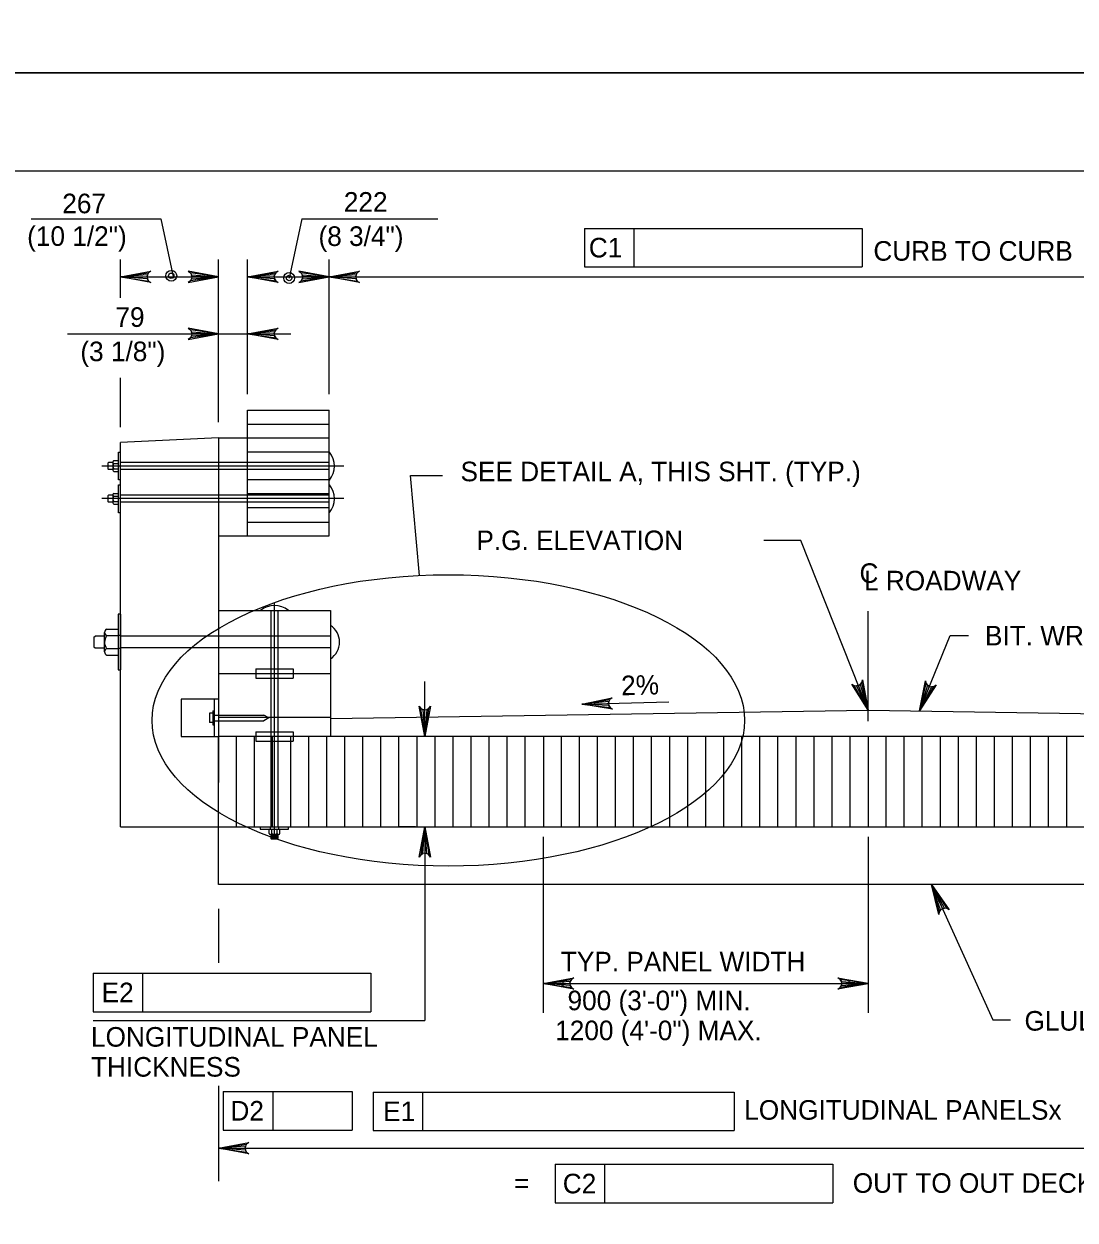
# Model space of a CAD drawing. Extents: x 638268 to 640277, y 295465 to 298435.
# Drawn here: x 638496 to 638656.9, y 296477.7 to 296661 of the extents above; entities that cross this region are included whole.
import ezdxf

# ---------------------------------------------------------------- set-up
doc = ezdxf.new("R2010")
doc.units = 0
for name, color, linetype in [('2', 7, 'Continuous'), ('3', 7, 'Continuous'), ('4', 7, 'Continuous'), ('7', 7, 'Continuous'), ('PLT-BNDY', 7, 'Continuous')]:
    doc.layers.add(name, color=color, linetype=linetype)

msp = doc.modelspace()

# ---------------------------------------------------------------- linework, layer by layer
at = {"layer": '2'}
for p, q in [((638475.46, 296638.46), (639261.46, 296638.46)), ((638530.22, 296582.51), (638530.22, 296601.79)), ((638530.22, 296601.79), (638542.72, 296601.79)), ((638542.72, 296582.51), (638542.72, 296601.79)), ((638530.22, 296599.66), (638542.72, 296599.66)), ((638525.77, 296597.52), (638510.76, 296596.82)), ((638510.76, 296537.97), (638510.76, 296596.82)), ((638525.77, 296597.52), (638530.22, 296597.52)), ((638525.77, 296597.52), (638525.77, 296571.1)), ((638530.22, 296597.52), (638542.72, 296597.52)), ((638510.43, 296591.09), (638510.43, 296595.37)), ((638510.43, 296595.37), (638510.76, 296595.37)), ((638542.72, 296595.37), (638530.22, 296595.37)), ((638508.84, 296593.67), (638508.93, 296593.75)), ((638508.84, 296593.67), (638508.84, 296592.77)), ((638509.57, 296593.75), (638508.93, 296593.75)), ((638509.57, 296593.84), (638509.57, 296592.6)), ((638509.57, 296593.84), (638509.57, 296592.6)), ((638509.71, 296594.05), (638510.43, 296594.05)), ((638509.71, 296593.63), (638510.43, 296593.63)), ((638510.43, 296592.39), (638510.43, 296594.05)), ((638542.72, 296593.77), (638510.76, 296593.77)), ((638508.84, 296592.77), (638508.93, 296592.67)), ((638509.57, 296592.67), (638508.93, 296592.67)), ((638509.71, 296592.81), (638510.43, 296592.81)), ((638509.71, 296592.39), (638510.43, 296592.39)), ((638510.76, 296591.09), (638510.43, 296591.09)), ((638510.43, 296591.09), (638510.43, 296591.09)), ((638542.72, 296592.7), (638510.76, 296592.7)), ((638510.76, 296591.09), (638510.76, 296591.09)), ((638542.72, 296591.09), (638530.22, 296591.09)), ((638510.43, 296586.08), (638510.43, 296590.36)), ((638510.43, 296590.36), (638510.76, 296590.36)), ((638508.84, 296588.68), (638508.93, 296588.76)), ((638508.84, 296588.68), (638508.84, 296587.78)), ((638508.84, 296587.78), (638508.93, 296587.7)), ((638509.57, 296588.76), (638508.93, 296588.76)), ((638509.57, 296587.7), (638508.93, 296587.7)), ((638509.57, 296588.83), (638509.57, 296587.59)), ((638509.57, 296588.83), (638509.57, 296587.59)), ((638509.71, 296589.04), (638510.43, 296589.04)), ((638509.71, 296588.62), (638510.43, 296588.62)), ((638509.71, 296587.8), (638510.43, 296587.8)), ((638509.71, 296587.39), (638510.43, 296587.39)), ((638510.43, 296587.39), (638510.43, 296589.04)), ((638542.72, 296588.76), (638510.76, 296588.76)), ((638542.72, 296587.7), (638510.76, 296587.7)), ((638542.72, 296588.95), (638530.22, 296588.95)), ((638510.76, 296586.08), (638510.43, 296586.08)), ((638510.43, 296586.08), (638510.43, 296586.08)), ((638510.76, 296586.08), (638510.76, 296586.08)), ((638542.72, 296586.8), (638530.22, 296586.8)), ((638530.22, 296584.65), (638542.72, 296584.65)), ((638525.77, 296582.51), (638542.72, 296582.51)), ((638525.77, 296571.1), (638525.77, 296561.44)), ((638525.77, 296571.1), (638542.91, 296571.1)), ((638533.79, 296571.1), (638533.79, 296537.97)), ((638534.34, 296536.14), (638534.34, 296572.34)), ((638534.85, 296571.1), (638534.85, 296537.97)), ((638542.91, 296571.1), (638542.91, 296561.44)), ((638510.39, 296570.55), (638510.39, 296561.98)), ((638510.76, 296570.55), (638510.39, 296570.55)), ((638510.76, 296570.55), (638510.76, 296561.98)), ((638508.29, 296564.78), (638508.29, 296567.74)), ((638508.62, 296567.25), (638510.39, 296567.25)), ((638508.64, 296568.24), (638510.39, 296568.24)), ((638510.39, 296568.24), (638510.39, 296564.27)), ((638510.76, 296567.25), (638510.39, 296567.25)), ((638506.69, 296566.99), (638506.87, 296567.14)), ((638506.69, 296566.99), (638506.69, 296565.54)), ((638506.69, 296565.54), (638506.87, 296565.37)), ((638508.29, 296567.14), (638506.87, 296567.14)), ((638508.29, 296567.14), (638508.29, 296567.14)), ((638542.91, 296567.14), (638510.76, 296567.14)), ((638506.87, 296565.37), (638508.29, 296565.37)), ((638508.62, 296565.28), (638510.39, 296565.28)), ((638508.66, 296564.27), (638510.39, 296564.27)), ((638510.76, 296565.28), (638510.39, 296565.28)), ((638542.91, 296565.37), (638510.76, 296565.37)), ((638510.39, 296561.98), (638510.76, 296561.98)), ((638531.48, 296562.15), (638531.48, 296560.7)), ((638531.48, 296562.15), (638537.18, 296562.15)), ((638537.18, 296562.15), (638537.18, 296560.7)), ((638525.77, 296561.44), (638525.77, 296551.79)), ((638525.77, 296561.44), (638542.91, 296561.44)), ((638531.48, 296560.7), (638537.18, 296560.7)), ((638542.91, 296561.44), (638542.91, 296551.79)), ((638520.03, 296557.52), (638520.03, 296551.79)), ((638525.77, 296557.52), (638520.03, 296557.52)), ((638525.09, 296557.52), (638525.09, 296551.79)), ((638581.43, 296556.74), (638594.73, 296557.08)), ((638524.9, 296555.35), (638524.37, 296555.35)), ((638524.37, 296555.35), (638524.37, 296553.94)), ((638524.9, 296555.73), (638525.09, 296555.73)), ((638524.9, 296555.73), (638524.9, 296553.56)), ((638525.09, 296555.07), (638532.7, 296555.07)), ((638542.91, 296554.7), (638525.77, 296554.7)), ((638533.47, 296554.64), (638532.7, 296555.07)), ((638533.47, 296554.64), (638532.7, 296554.18)), ((638524.9, 296553.94), (638524.37, 296553.94)), ((638524.9, 296553.56), (638525.09, 296553.56)), ((638525.09, 296554.18), (638532.7, 296554.18)), ((638520.03, 296551.79), (638525.77, 296551.79)), ((638525.77, 296551.79), (638525.77, 296544.72)), ((638531.48, 296552.51), (638531.48, 296551.08)), ((638531.48, 296552.51), (638537.18, 296552.51)), ((638531.48, 296551.08), (638537.18, 296551.08)), ((638537.18, 296552.51), (638537.18, 296551.08)), ((638532.17, 296537.97), (638532.17, 296537.97)), ((638532.17, 296537.97), (638532.17, 296537.61)), ((638533.68, 296537.97), (638533.68, 296537.61)), ((638534.96, 296537.97), (638534.96, 296537.61)), ((638536.47, 296537.61), (638536.47, 296537.97)), ((638532.17, 296537.66), (638532.17, 296537.66)), ((638532.17, 296537.61), (638536.47, 296537.61)), ((638533.51, 296536.92), (638533.51, 296537.61)), ((638534.96, 296536.79), (638533.72, 296536.79)), ((638533.79, 296536.79), (638533.79, 296536.15)), ((638533.87, 296536.06), (638533.79, 296536.15)), ((638533.87, 296536.7), (638534.77, 296536.7)), ((638533.87, 296536.61), (638534.77, 296536.61)), ((638533.87, 296536.51), (638534.77, 296536.51)), ((638533.87, 296536.42), (638534.77, 296536.42)), ((638533.87, 296536.34), (638534.77, 296536.34)), ((638533.87, 296536.23), (638534.77, 296536.23)), ((638533.87, 296536.15), (638534.77, 296536.15)), ((638534.77, 296536.06), (638533.87, 296536.06)), ((638533.93, 296536.92), (638533.93, 296537.61)), ((638534.75, 296536.92), (638534.75, 296537.61)), ((638534.77, 296536.06), (638534.85, 296536.15)), ((638534.85, 296536.79), (638534.85, 296536.15)), ((638535.16, 296536.92), (638535.16, 296537.61))]:
    msp.add_line(p, q, dxfattribs=at)
for centre, radius, start, end in [((638540.32, 296593.22), 3.23, 318.5212, 41.4788), ((638509.8, 296593.84), 0.228, 114.702, 244.7086), ((638510.28, 296593.22), 0.703, 144.5002, 216.0965), ((638509.8, 296592.6), 0.227, 114.1235, 245.2701), ((638540.32, 296588.22), 3.23, 318.5212, 41.4788), ((638509.8, 296588.84), 0.228, 114.702, 244.7086), ((638510.28, 296588.22), 0.703, 144.5002, 216.0965), ((638509.8, 296587.6), 0.227, 114.1235, 245.2701), ((638534.34, 296568.65), 3.23, 48.5212, 131.4788), ((638508.86, 296567.74), 0.545, 113.4078, 245.8697), ((638510, 296566.25), 1.69, 143.8906, 215.5087), ((638541.23, 296566.25), 3.07, 303.2799, 56.719), ((638508.86, 296564.77), 0.548, 115.2831, 249.0228), ((638533.72, 296537.01), 0.227, 204.7299, 335.8765), ((638534.34, 296537.49), 0.703, 233.9035, 305.4998), ((638534.96, 296537.01), 0.228, 205.2914, 335.298)]:
    msp.add_arc(centre, radius, start, end, dxfattribs=at)
at = {"layer": '3'}
for p, q in [((638525.77, 296597.52), (638525.77, 296544.72)), ((638544.98, 296593.22), (638507.88, 296593.22)), ((638544.98, 296588.25), (638507.88, 296588.25)), ((638542.91, 296554.56), (638625.28, 296555.82)), ((638625.28, 296555.82), (638707.66, 296554.56)), ((638525.77, 296537.97), (638525.77, 296551.79)), ((638724.8, 296551.79), (638525.77, 296551.79)), ((638510.76, 296537.97), (638525.77, 296537.97)), ((638525.77, 296529.11), (638525.77, 296537.97)), ((638525.77, 296537.97), (638724.8, 296537.97)), ((638724.8, 296529.11), (638525.77, 296529.11))]:
    msp.add_line(p, q, dxfattribs=at)
at = {"layer": '4'}
for p, q in [((638497.07, 296631.12), (638516.94, 296631.12)), ((638516.94, 296631.12), (638518.87, 296622.03)), ((638538.51, 296631.12), (638536.58, 296622.03)), ((638538.51, 296631.12), (638559.34, 296631.12)), ((638581.83, 296629.64), (638624.35, 296629.64)), ((638581.83, 296629.64), (638581.83, 296623.73)), ((638589.39, 296629.64), (638589.39, 296623.73)), ((638624.35, 296629.64), (638624.35, 296623.73)), ((638510.76, 296619), (638510.76, 296624.85)), ((638525.77, 296599.93), (638525.77, 296624.85)), ((638530.22, 296604.21), (638530.22, 296624.85)), ((638542.72, 296604.21), (638542.72, 296624.85)), ((638510.76, 296622.2), (638525.77, 296622.2)), ((638530.22, 296622.2), (638738.62, 296622.2)), ((638581.83, 296623.73), (638624.35, 296623.73)), ((638502.62, 296613.46), (638536.82, 296613.46)), ((638510.76, 296599.19), (638510.76, 296606.73)), ((638556.56, 296576.46), (638555.15, 296591.76)), ((638555.15, 296591.76), (638560.07, 296591.76)), ((638614.95, 296581.83), (638609.27, 296581.83)), ((638625.28, 296555.82), (638614.95, 296581.83)), ((638625.28, 296554.14), (638625.28, 296570.98)), ((638633.11, 296555.7), (638637.81, 296567.28)), ((638637.81, 296567.28), (638640.65, 296567.28)), ((638557.36, 296551.79), (638557.36, 296560.23)), ((638555.95, 296537.97), (638553.28, 296537.97)), ((638557.36, 296537.97), (638557.36, 296532.52)), ((638575.51, 296536.41), (638575.51, 296509.45)), ((638625.28, 296536.41), (638625.28, 296509.45)), ((638557.36, 296532.52), (638557.36, 296508.3)), ((638634.95, 296529.11), (638644.34, 296508.36)), ((638525.77, 296525.41), (638525.77, 296517.12)), ((638506.58, 296515.53), (638549.1, 296515.53)), ((638506.58, 296515.53), (638506.58, 296509.63)), ((638514.14, 296515.53), (638514.14, 296509.63)), ((638549.1, 296515.53), (638549.1, 296509.63)), ((638575.51, 296513.95), (638625.28, 296513.95)), ((638506.58, 296509.63), (638549.1, 296509.63)), ((638506.58, 296508.3), (638557.36, 296508.3)), ((638644.34, 296508.36), (638647.06, 296508.36)), ((638525.77, 296498.26), (638525.77, 296483.66)), ((638526.5, 296497.41), (638546.21, 296497.41)), ((638526.5, 296497.41), (638526.5, 296491.5)), ((638534.07, 296497.41), (638534.07, 296491.5)), ((638546.21, 296497.41), (638546.21, 296491.5)), ((638549.47, 296497.32), (638604.76, 296497.32)), ((638549.47, 296497.32), (638549.47, 296491.41)), ((638557.03, 296497.32), (638557.03, 296491.41)), ((638604.76, 296497.32), (638604.76, 296491.41)), ((638526.5, 296491.5), (638546.21, 296491.5)), ((638549.47, 296491.41), (638604.76, 296491.41)), ((638525.77, 296488.73), (638724.8, 296488.73)), ((638577.31, 296486.25), (638619.83, 296486.25)), ((638577.31, 296486.25), (638577.31, 296480.34)), ((638584.87, 296486.25), (638584.87, 296480.34)), ((638619.83, 296486.25), (638619.83, 296480.34)), ((638577.31, 296480.34), (638619.83, 296480.34))]:
    msp.add_line(p, q, dxfattribs=at)
for points in [[(638510.75, 296622.2), (638515.41, 296623.07), (638515.06, 296622.82), (638514.87, 296622.51), (638514.82, 296622.2), (638514.87, 296621.89), (638515.06, 296621.57), (638515.41, 296621.32), (638510.75, 296622.2), (638515.06, 296621.57), (638514.87, 296621.89), (638510.75, 296622.2), (638514.82, 296622.2), (638514.87, 296622.51), (638510.75, 296622.2), (638515.06, 296622.82)], [(638525.77, 296622.2), (638521.11, 296623.08), (638521.46, 296622.83), (638521.65, 296622.52), (638521.7, 296622.2), (638521.65, 296621.89), (638521.46, 296621.58), (638521.11, 296621.33), (638525.77, 296622.2), (638521.46, 296621.58), (638521.65, 296621.89), (638525.77, 296622.2), (638521.7, 296622.2), (638521.65, 296622.52), (638525.77, 296622.2), (638521.46, 296622.83)], [(638530.22, 296622.2), (638534.88, 296623.08), (638534.53, 296622.83), (638534.34, 296622.52), (638534.29, 296622.2), (638534.34, 296621.89), (638534.53, 296621.58), (638534.88, 296621.33), (638530.22, 296622.2), (638534.53, 296621.58), (638534.34, 296621.89), (638530.22, 296622.2), (638534.29, 296622.2), (638534.34, 296622.52), (638530.22, 296622.2), (638534.53, 296622.83)], [(638542.72, 296622.2), (638538.06, 296623.07), (638538.42, 296622.82), (638538.6, 296622.51), (638538.66, 296622.2), (638538.6, 296621.89), (638538.42, 296621.57), (638538.06, 296621.32), (638542.72, 296622.2), (638538.42, 296621.57), (638538.6, 296621.89), (638542.72, 296622.2), (638538.66, 296622.2), (638538.6, 296622.51), (638542.72, 296622.2), (638538.42, 296622.82)], [(638542.72, 296622.2), (638547.38, 296623.07), (638547.02, 296622.82), (638546.84, 296622.51), (638546.78, 296622.2), (638546.84, 296621.89), (638547.02, 296621.57), (638547.38, 296621.32), (638542.72, 296622.2), (638547.02, 296621.57), (638546.84, 296621.89), (638542.72, 296622.2), (638546.78, 296622.2), (638546.84, 296622.51), (638542.72, 296622.2), (638547.02, 296622.82)], [(638525.77, 296613.47), (638521.11, 296614.34), (638521.46, 296614.09), (638521.65, 296613.78), (638521.7, 296613.47), (638521.65, 296613.16), (638521.46, 296612.84), (638521.11, 296612.6), (638525.77, 296613.47), (638521.46, 296612.84), (638521.65, 296613.16), (638525.77, 296613.47), (638521.7, 296613.47), (638521.65, 296613.78), (638525.77, 296613.47), (638521.46, 296614.09)], [(638530.22, 296613.47), (638534.88, 296614.34), (638534.53, 296614.09), (638534.34, 296613.78), (638534.29, 296613.47), (638534.34, 296613.16), (638534.53, 296612.84), (638534.88, 296612.6), (638530.22, 296613.47), (638534.53, 296612.84), (638534.34, 296613.16), (638530.22, 296613.47), (638534.29, 296613.47), (638534.34, 296613.78), (638530.22, 296613.47), (638534.53, 296614.09)], [(638625.28, 296555.82), (638622.75, 296559.82), (638623.12, 296559.58), (638623.47, 296559.53), (638623.78, 296559.59), (638624.06, 296559.76), (638624.28, 296560.05), (638624.38, 296560.47), (638625.28, 296555.82), (638624.28, 296560.05), (638624.06, 296559.76), (638625.28, 296555.82), (638623.78, 296559.59), (638623.47, 296559.53), (638625.28, 296555.82), (638623.12, 296559.58)], [(638633.11, 296555.7), (638634.05, 296560.34), (638634.15, 296559.92), (638634.36, 296559.63), (638634.63, 296559.46), (638634.94, 296559.39), (638635.3, 296559.45), (638635.67, 296559.69), (638633.11, 296555.7), (638635.3, 296559.45), (638634.94, 296559.39), (638633.11, 296555.7), (638634.63, 296559.46), (638634.36, 296559.63), (638633.11, 296555.7), (638634.15, 296559.92)], [(638557.36, 296551.79), (638556.49, 296556.45), (638556.74, 296556.09), (638557.05, 296555.9), (638557.36, 296555.85), (638557.67, 296555.9), (638557.99, 296556.09), (638558.23, 296556.45), (638557.36, 296551.79), (638557.99, 296556.09), (638557.67, 296555.9), (638557.36, 296551.79), (638557.36, 296555.85), (638557.05, 296555.9), (638557.36, 296551.79), (638556.74, 296556.09)], [(638581.43, 296556.74), (638586.06, 296557.73), (638585.71, 296557.47), (638585.53, 296557.15), (638585.49, 296556.84), (638585.55, 296556.53), (638585.74, 296556.22), (638586.11, 296555.98), (638581.43, 296556.74), (638585.74, 296556.22), (638585.55, 296556.53), (638581.43, 296556.74), (638585.49, 296556.84), (638585.53, 296557.15), (638581.43, 296556.74), (638585.71, 296557.47)], [(638557.36, 296537.97), (638558.23, 296533.31), (638557.99, 296533.67), (638557.67, 296533.85), (638557.36, 296533.91), (638557.05, 296533.85), (638556.74, 296533.67), (638556.49, 296533.31), (638557.36, 296537.97), (638556.74, 296533.67), (638557.05, 296533.85), (638557.36, 296537.97), (638557.36, 296533.91), (638557.67, 296533.85), (638557.36, 296537.97), (638557.99, 296533.67)], [(638634.95, 296529.11), (638637.67, 296525.22), (638637.29, 296525.45), (638636.93, 296525.48), (638636.62, 296525.41), (638636.36, 296525.23), (638636.15, 296524.93), (638636.07, 296524.5), (638634.95, 296529.11), (638636.15, 296524.93), (638636.36, 296525.23), (638634.95, 296529.11), (638636.62, 296525.41), (638636.93, 296525.48), (638634.95, 296529.11), (638637.29, 296525.45)], [(638575.51, 296513.95), (638580.17, 296514.82), (638579.82, 296514.57), (638579.63, 296514.26), (638579.58, 296513.95), (638579.63, 296513.64), (638579.82, 296513.32), (638580.17, 296513.08), (638575.51, 296513.95), (638579.82, 296513.32), (638579.63, 296513.64), (638575.51, 296513.95), (638579.58, 296513.95), (638579.63, 296514.26), (638575.51, 296513.95), (638579.82, 296514.57)], [(638625.28, 296513.95), (638620.62, 296513.08), (638620.98, 296513.32), (638621.17, 296513.64), (638621.22, 296513.95), (638621.17, 296514.26), (638620.98, 296514.57), (638620.62, 296514.82), (638625.28, 296513.95), (638620.98, 296514.57), (638621.17, 296514.26), (638625.28, 296513.95), (638621.22, 296513.95), (638621.17, 296513.64), (638625.28, 296513.95), (638620.98, 296513.32)], [(638525.77, 296488.73), (638530.43, 296489.6), (638530.07, 296489.35), (638529.88, 296489.04), (638529.83, 296488.73), (638529.88, 296488.42), (638530.07, 296488.1), (638530.43, 296487.86), (638525.77, 296488.73), (638530.07, 296488.1), (638529.88, 296488.42), (638525.77, 296488.73), (638529.83, 296488.73), (638529.88, 296489.04), (638525.77, 296488.73), (638530.07, 296489.35)]]:
    msp.add_lwpolyline(points, dxfattribs=at)
for points in [[(638635.66, 296526.44), (638636.48, 296526.81), (638634.95, 296529.11)], [(638578.51, 296514.45), (638578.51, 296513.45), (638575.51, 296513.95)], [(638622.28, 296514.45), (638622.28, 296513.45), (638625.28, 296513.95)]]:
    msp.add_lwpolyline(points, close=True, dxfattribs=at)
for centre, radius in [((638518.53, 296622.37), 0.833), ((638518.53, 296622.37), 0.417), ((638536.58, 296622.03), 0.833), ((638536.58, 296622.03), 0.417)]:
    msp.add_circle(centre, radius, dxfattribs=at)
msp.add_ellipse((638560.96, 296554.25), major_axis=(45.37, 0), ratio=0.49188, dxfattribs=at)
at = {"layer": '7'}
for p, q in [((638528.53, 296537.97), (638528.53, 296551.79)), ((638531.29, 296537.97), (638531.29, 296551.79)), ((638534.06, 296537.97), (638534.06, 296551.79)), ((638536.82, 296537.97), (638536.82, 296551.79)), ((638539.58, 296537.97), (638539.58, 296551.79)), ((638542.35, 296537.97), (638542.35, 296551.79)), ((638545.11, 296537.97), (638545.11, 296551.79)), ((638547.88, 296537.97), (638547.88, 296551.79)), ((638550.64, 296537.97), (638550.64, 296551.79)), ((638553.4, 296537.97), (638553.4, 296551.79)), ((638556.17, 296537.97), (638556.17, 296551.79)), ((638558.93, 296537.97), (638558.93, 296551.79)), ((638561.7, 296537.97), (638561.7, 296551.79)), ((638564.46, 296537.97), (638564.46, 296551.79)), ((638567.22, 296537.97), (638567.22, 296551.79)), ((638569.99, 296537.97), (638569.99, 296551.79)), ((638572.75, 296537.97), (638572.75, 296551.79)), ((638575.52, 296551.79), (638575.52, 296537.97)), ((638578.28, 296537.97), (638578.28, 296551.79)), ((638581.04, 296537.97), (638581.04, 296551.79)), ((638583.81, 296537.97), (638583.81, 296551.79)), ((638586.57, 296537.97), (638586.57, 296551.79)), ((638589.33, 296537.97), (638589.33, 296551.79)), ((638592.1, 296537.97), (638592.1, 296551.79)), ((638594.86, 296537.97), (638594.86, 296551.79)), ((638597.62, 296537.97), (638597.62, 296551.79)), ((638600.39, 296537.97), (638600.39, 296551.79)), ((638603.15, 296537.97), (638603.15, 296551.79)), ((638605.92, 296537.97), (638605.92, 296551.79)), ((638608.68, 296537.97), (638608.68, 296551.79)), ((638611.44, 296537.97), (638611.44, 296551.79)), ((638614.21, 296537.97), (638614.21, 296551.79)), ((638616.97, 296537.97), (638616.97, 296551.79)), ((638619.73, 296537.97), (638619.73, 296551.79)), ((638622.5, 296537.97), (638622.5, 296551.79)), ((638625.28, 296551.79), (638625.28, 296537.97)), ((638628.02, 296537.97), (638628.02, 296551.79)), ((638630.79, 296537.97), (638630.79, 296551.79)), ((638633.55, 296537.97), (638633.55, 296551.79)), ((638636.32, 296537.97), (638636.32, 296551.79)), ((638639.08, 296537.97), (638639.08, 296551.79)), ((638641.85, 296537.97), (638641.85, 296551.79)), ((638644.61, 296537.97), (638644.61, 296551.79)), ((638647.37, 296537.97), (638647.37, 296551.79)), ((638650.13, 296537.97), (638650.13, 296551.79)), ((638652.9, 296537.97), (638652.9, 296551.79)), ((638655.66, 296537.97), (638655.66, 296551.79))]:
    msp.add_line(p, q, dxfattribs=at)
at = {"layer": 'PLT-BNDY'}
for points in [[(638435.46, 297247.46), (639276.46, 297247.46), (639276.46, 296653.46), (638435.46, 296653.46)], [(638435.46, 296653.46), (639276.46, 296653.46), (639276.46, 296059.46), (638435.46, 296059.46)]]:
    msp.add_lwpolyline(points, close=True, dxfattribs=at)

# ---------------------------------------------------------------- texts
at = {"layer": '4'}
for s, p in [('222', (638544.96, 296632.19)), ('267', (638501.84, 296631.95)), ('(10 1/2")', (638496.46, 296626.95)), ('(8 3/4")', (638541.08, 296626.94)), ('C1', (638582.48, 296625.18)), ('CURB TO CURB', (638626.06, 296624.68)), ('79', (638509.98, 296614.54)), ('(3 1/8")', (638504.61, 296609.29)), ('SEE DETAIL A, THIS SHT. (TYP.)', (638562.83, 296590.89)), ('P.G. ELEVATION', (638565.26, 296580.34)), ('C', (638623.93, 296575.32)), ('L ROADWAY', (638624.63, 296574.17)), ('BIT. WRG. SURFACE', (638643.15, 296565.74)), ('TYP. PANEL WIDTH', (638578.2, 296515.8)), ('E2', (638507.87, 296511.08)), ('900 (3\'-0") MIN.', (638579.22, 296509.85)), ('GLULAM STIFFENER BEAM', (638649.2, 296506.73)), ('LONGITUDINAL PANEL', (638506.24, 296504.27)), ('1200 (4\'-0") MAX.', (638577.33, 296505.26)), ('THICKNESS', (638506.24, 296499.68)), ('D2', (638527.59, 296492.95)), ('E1', (638550.98, 296492.87)), ('LONGITUDINAL PANELSx', (638606.28, 296493.08)), ('C2', (638578.49, 296481.8)), ('OUT TO OUT DECK WIDTH', (638622.9, 296481.88)), ('=', (638571.03, 296481.88))]:
    msp.add_text(s, height=3, dxfattribs=at).set_placement(p)
msp.add_text('2%', height=3, rotation=1.5039, dxfattribs=at).set_placement((638587.47, 296558.09))

doc.saveas('drawing.dxf')
